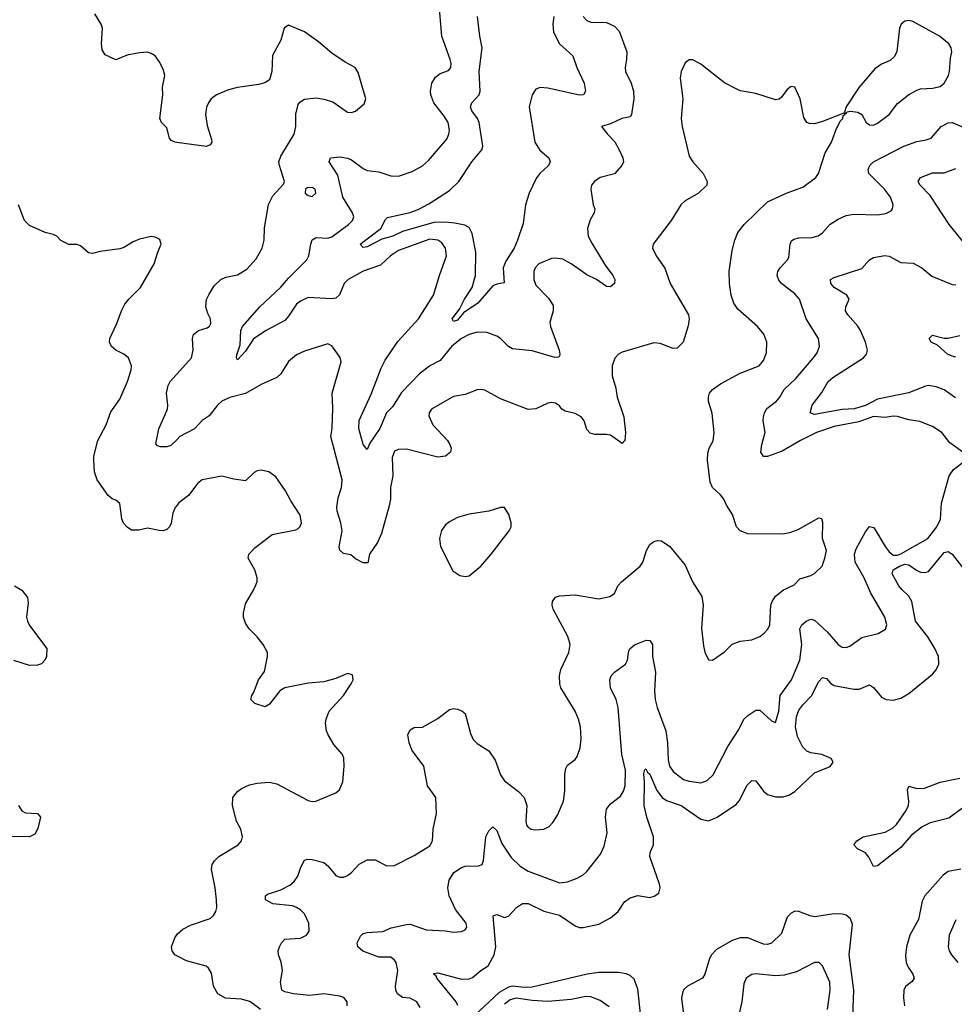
# Model space of a CAD drawing. Header units: inches. Extents: x 1552611 to 1694776, y 811966 to 917215.
# Tile 452 of 549: x 1659200 to 1663962, y 883797 to 888814. Entities that reach past the tile are written whole.
import ezdxf

# ---------------------------------------------------------------- set-up
doc = ezdxf.new("R2010")
doc.units = ezdxf.units.IN
doc.header["$MEASUREMENT"] = 0
doc.layers.add('B6858', color=7, linetype='Continuous')
doc.layers.add('B6868', color=7, linetype='Continuous')

msp = doc.modelspace()

# ---------------------------------------------------------------- linework, layer by layer
at = {"layer": 'B6858', "color": 5}
for points, elevation in [([(1660000, 888188.1), (1659990, 888189.5), (1659970, 888199), (1659962.7, 888210), (1659950, 888262), (1659922, 888290), (1659914, 888310), (1659929.6, 888430), (1659927.6, 888470), (1659938.7, 888530), (1659930, 888561.2), (1659910, 888601.2), (1659890, 888629.2), (1659870, 888642), (1659850, 888647.3), (1659810, 888644.2), (1659747.8, 888632.2), (1659690, 888608.7), (1659635.1, 888635.1), (1659620.4, 888660.4), (1659615.8, 888690), (1659622, 888770), (1659615.1, 888790), (1659583.3, 888843.3)], 960), ([(1660000, 886339.2), (1659991.6, 886328.5), (1659979.9, 886300.1), (1659971.1, 886248.9), (1659962.6, 886230), (1659950, 886216.3), (1659930.2, 886209.8), (1659910, 886211.1), (1659850, 886223.1), (1659807.1, 886212.9), (1659770, 886213.1), (1659747.4, 886227.4), (1659729.3, 886249.3), (1659719.3, 886270), (1659710, 886349), (1659690, 886366), (1659670, 886373.2), (1659650, 886389), (1659594.5, 886470), (1659581.6, 886510), (1659577, 886570), (1659578, 886590), (1659598, 886670), (1659639.5, 886750), (1659663.8, 886816.2), (1659710, 886880.7), (1659749.7, 886970), (1659768.3, 887030), (1659769.7, 887050), (1659754.7, 887090), (1659730, 887109.6), (1659689.2, 887130), (1659667.9, 887147.9), (1659657, 887170), (1659658.4, 887190), (1659695, 887264.9), (1659718, 887330), (1659735.8, 887364.2), (1659755.1, 887390), (1659815.6, 887450), (1659884.5, 887570), (1659902.7, 887630), (1659921.2, 887670), (1659913.6, 887693.6), (1659890, 887706), (1659869.3, 887709.3), (1659810, 887695.6), (1659777.6, 887682.4), (1659730, 887652.7), (1659710, 887646.6), (1659610, 887633.2), (1659570, 887622.7), (1659550, 887625.2), (1659510, 887662), (1659490, 887668.7), (1659450, 887668), (1659410, 887688), (1659388, 887710), (1659370, 887719), (1659329.2, 887729.2), (1659250, 887764.5), (1659223.6, 887790), (1659193.3, 887870)], 980), ([(1660000, 886673.7), (1659970, 886643.5), (1659950, 886637.6), (1659917.5, 886637.5), (1659902.5, 886642.5), (1659892.9, 886652.9), (1659908.5, 886728.5), (1659952, 886830), (1659954.5, 886850), (1659947.9, 886910), (1659956.1, 886950), (1659967, 886970), (1660000, 887006.8)], 960), ([(1659173.7, 885930), (1659210, 885906.7), (1659238.8, 885870), (1659243.2, 885843.2), (1659233.7, 885770), (1659238.7, 885750), (1659250, 885726.5), (1659338.4, 885610), (1659336.4, 885570), (1659328, 885550), (1659310, 885532), (1659290, 885524.4), (1659250, 885522.7), (1659170, 885549.6)], 980), ([(1659193.6, 884810), (1659210, 884783.6), (1659230, 884772.9), (1659290.8, 884770), (1659304.9, 884750), (1659292.2, 884692.2), (1659276.6, 884663.4), (1659250, 884649.7), (1659130, 884652.7)], 980), ([(1660000, 884044.3), (1659990, 884049.4), (1659976, 884070), (1659972.3, 884090), (1659990, 884136), (1660000, 884150.5)], 980)]:
    msp.add_lwpolyline(points, dxfattribs=dict(at, elevation=elevation))
at = {"layer": 'B6868', "color": 5}
for points, elevation in [([(1662070.3, 888830), (1662090, 888808.9), (1662110, 888800.8), (1662190, 888799.6), (1662230, 888780.3), (1662254.5, 888754.5), (1662293.4, 888650), (1662292, 888610), (1662284.4, 888570), (1662286.7, 888550), (1662315.6, 888490), (1662327.9, 888450), (1662329.1, 888410), (1662317.3, 888330), (1662310, 888318.7), (1662267.3, 888310), (1662210, 888282.7), (1662164.7, 888270), (1662194, 888230), (1662231.5, 888191.5), (1662254.9, 888150), (1662272.7, 888110), (1662275.5, 888090), (1662268.4, 888070), (1662230, 888028.2), (1662157.3, 888010), (1662127.7, 887990), (1662113, 887970), (1662110.5, 887950), (1662121.6, 887870), (1662130.4, 887850), (1662126, 887830), (1662105.9, 887794.1), (1662092.4, 887750), (1662096.9, 887710), (1662114.4, 887674.4), (1662183.6, 887563.6), (1662222.6, 887510), (1662231.6, 887490), (1662230, 887469), (1662210, 887452), (1662190, 887454), (1662138, 887490), (1662090, 887513), (1662010, 887569.8), (1661966.5, 887593.5), (1661930, 887599.3), (1661910, 887596.1), (1661845.3, 887570), (1661825.8, 887550), (1661818.5, 887530), (1661818.5, 887490), (1661830, 887461.3), (1661894.6, 887394.6), (1661917.3, 887357.3), (1661918.4, 887330), (1661900.9, 887270), (1661903.7, 887250), (1661948.1, 887130), (1661952.6, 887110), (1661950, 887099), (1661945.5, 887094.5), (1661926.7, 887093.3), (1661810, 887126.6), (1661710, 887137.4), (1661690, 887148.2), (1661649.8, 887189.8), (1661630, 887201.7), (1661579.8, 887219.8), (1661530, 887221.1), (1661490, 887209.8), (1661450, 887188.5), (1661401.5, 887150), (1661342.4, 887077.6), (1661290, 887049.8), (1661237.5, 887010), (1661145.4, 886914.6), (1661098.6, 886841.4), (1661068.8, 886810), (1661034.6, 886730), (1660983.1, 886656.9), (1660970, 886624.5), (1660949.1, 886650), (1660928, 886730), (1660929.1, 886770.9), (1660990, 886905.3), (1661041, 887039), (1661061, 887079), (1661126.4, 887173.6), (1661231.3, 887290), (1661308.3, 887410), (1661338.4, 887510), (1661374.8, 887610), (1661369.8, 887650), (1661350, 887676), (1661329.4, 887690), (1661290, 887694.7), (1661130, 887637.3), (1661089.7, 887610.3), (1661037.5, 887562.5), (1660950, 887531.6), (1660872.8, 887490), (1660852.2, 887470), (1660828.7, 887411.3), (1660810, 887395.3), (1660789.3, 887390.7), (1660670, 887397.5), (1660630, 887380.2), (1660610, 887363.4), (1660570, 887302.7), (1660550, 887280.7), (1660455.2, 887230), (1660391.6, 887188.4), (1660350, 887124), (1660310, 887080.9), (1660304.7, 887090), (1660306.1, 887106.1), (1660322.4, 887157.6), (1660327.2, 887230), (1660335.7, 887250), (1660423.1, 887350), (1660529.9, 887450.1), (1660570, 887497.5), (1660662.4, 887590), (1660673.3, 887610), (1660682.2, 887670), (1660690, 887692.4), (1660710, 887703.1), (1660770, 887701), (1660790, 887707.7), (1660875.1, 887770), (1660895.3, 887790), (1660901.8, 887810), (1660895.4, 887830), (1660846.1, 887910), (1660820.7, 888020.7), (1660775.8, 888090), (1660783.7, 888110), (1660830, 888115), (1660870, 888107.3), (1660890, 888099.2), (1660950, 888054.7), (1660970, 888044.9), (1661030, 888038.5), (1661090, 888017.4), (1661130, 888015.6), (1661200, 888040), (1661251.4, 888068.6), (1661283.3, 888096.7), (1661375.3, 888204.7), (1661386.8, 888230), (1661389.8, 888250), (1661382, 888290), (1661362.7, 888322.7), (1661309.8, 888390), (1661295, 888430), (1661293.1, 888450), (1661299.7, 888490), (1661319, 888521), (1661341.4, 888538.6), (1661385.1, 888554.9), (1661396.9, 888570), (1661398, 888590), (1661392.8, 888610), (1661349.7, 888730), (1661335.4, 888910)], 940), ([(1661920.9, 888830), (1661915.4, 888790), (1661918.7, 888750), (1661950, 888691.4), (1662017.8, 888630), (1662038.5, 888570), (1662075.3, 888490), (1662082, 888450), (1662073, 888430), (1662051.4, 888428.6), (1661890, 888465.4), (1661851.1, 888468.9), (1661830, 888459.1), (1661810, 888431.6), (1661795.2, 888370), (1661824.3, 888190), (1661849.5, 888149.5), (1661895.8, 888110), (1661903.1, 888090), (1661894.4, 888070), (1661849.3, 888030.7), (1661832.1, 888007.9), (1661794.9, 887930), (1661777, 887870), (1661765.5, 887774.5), (1661736.5, 887690), (1661718.3, 887650), (1661676.1, 887583.9), (1661662.4, 887550), (1661667.5, 887472.5), (1661630, 887466.4), (1661610, 887456.8), (1661533.4, 887370), (1661460.3, 887319.7), (1661430, 887282.3), (1661410, 887276), (1661403.5, 887290), (1661440.4, 887339.6), (1661465.7, 887390), (1661504.8, 887450), (1661521.5, 887510), (1661523.2, 887630), (1661504.9, 887724.9), (1661490, 887754.4), (1661467, 887767), (1661416.7, 887776.7), (1661370, 887781.5), (1661310, 887780.8), (1661150, 887734.2), (1661101.7, 887710), (1661044.4, 887695.6), (1660970, 887655.6), (1660950, 887652.7), (1660935.1, 887670), (1661040.4, 887750), (1661064, 887796), (1661074.1, 887805.9), (1661187.9, 887832.1), (1661230, 887847.3), (1661284.2, 887875.8), (1661390, 887943.8), (1661436.5, 887990), (1661503.6, 888090), (1661554.7, 888150), (1661559.3, 888170), (1661540.8, 888290), (1661532, 888310), (1661503.2, 888350), (1661496.2, 888370), (1661503.5, 888390), (1661540.5, 888430), (1661545.3, 888450), (1661541.3, 888550), (1661556, 888670), (1661544.2, 888730), (1661532.4, 888830)], 920), ([(1660000, 887006.8), (1660074.7, 887090), (1660083.5, 887130), (1660080.9, 887190), (1660086, 887210), (1660110, 887230.6), (1660155.6, 887244.4), (1660167, 887253), (1660173.6, 887266.4), (1660171.6, 887290), (1660157.5, 887317.5), (1660148.3, 887350), (1660152.2, 887387.8), (1660165.2, 887414.8), (1660190, 887457.1), (1660224.5, 887490), (1660250, 887501.3), (1660310, 887514), (1660356.6, 887543.4), (1660404.2, 887595.8), (1660434.7, 887650), (1660445.1, 887690), (1660447.5, 887752.5), (1660467.6, 887872.4), (1660490, 887916), (1660544, 887976), (1660549, 887990), (1660522.9, 888070), (1660520.7, 888090), (1660530, 888118.8), (1660598.7, 888230), (1660606, 888270), (1660606.9, 888333.1), (1660618.9, 888381.1), (1660627, 888393), (1660651.1, 888408.9), (1660710, 888415.6), (1660750, 888408.9), (1660794.5, 888394.5), (1660870, 888342), (1660890, 888340.5), (1660910, 888347.7), (1660955.3, 888384.7), (1660962.7, 888410), (1660924.4, 888544.4), (1660909.3, 888570), (1660858, 888598), (1660790, 888643.6), (1660721.5, 888701.5), (1660650, 888751.8), (1660570, 888785.2), (1660547.3, 888770), (1660530.3, 888709.7), (1660488.5, 888631.5), (1660484, 888550), (1660472.5, 888507.5), (1660448.5, 888491.5), (1660417.2, 888482.8), (1660310, 888468.5), (1660263.4, 888456.6), (1660203, 888430), (1660174.9, 888410), (1660161.6, 888390), (1660151.7, 888368.3), (1660145.7, 888330), (1660155.1, 888275.1), (1660176.8, 888203.2), (1660178.8, 888190), (1660170, 888175.3), (1660150, 888167), (1660000, 888188.1)], 960), ([(1660868.8, 883790), (1660867.6, 883810), (1660851.6, 883831.6), (1660830, 883839.1), (1660750, 883850.8), (1660677.2, 883842.8), (1660595.3, 883850), (1660550, 883861.3), (1660535.1, 883870), (1660529.3, 883910), (1660538.9, 883970), (1660532.1, 884012.1), (1660518.7, 884050), (1660516.9, 884070), (1660523, 884090), (1660533.6, 884110), (1660551.1, 884128.9), (1660630, 884134.4), (1660661.7, 884150), (1660674, 884170), (1660672.2, 884210), (1660650, 884258.2), (1660630, 884278.4), (1660610, 884290.6), (1660590, 884298.3), (1660488.6, 884308.6), (1660452.7, 884330), (1660452.7, 884350), (1660462.3, 884357.7), (1660530, 884380.3), (1660576, 884404), (1660598, 884422), (1660616, 884450), (1660630, 884491.3), (1660649.5, 884530), (1660664.2, 884535.8), (1660690, 884535.3), (1660750, 884520.3), (1660770, 884503.1), (1660810, 884454), (1660830, 884444.9), (1660850, 884444.9), (1660870, 884453), (1660891.1, 884468.9), (1660930, 884510.6), (1660970, 884533), (1661010, 884533), (1661070, 884502), (1661110, 884504.9), (1661210, 884555.5), (1661290, 884604.7), (1661303.7, 884630), (1661306.6, 884690), (1661322.7, 884770), (1661319.2, 884850), (1661278, 884910), (1661259.6, 885010), (1661199.6, 885090), (1661184.7, 885130), (1661177.6, 885170), (1661190, 885196.3), (1661210, 885207.7), (1661251.6, 885208.4), (1661330, 885254), (1661390, 885299.5), (1661410, 885304.2), (1661430, 885301.1), (1661452.8, 885292.8), (1661470, 885279.1), (1661497.4, 885177.4), (1661510, 885147), (1661530, 885125.2), (1661590, 885087.7), (1661621.8, 885041.8), (1661650, 884966.4), (1661670, 884935.3), (1661741.5, 884881.5), (1661770.2, 884850.2), (1661784, 884810), (1661778.4, 884730), (1661781.6, 884710), (1661790, 884699.1), (1661806, 884690), (1661826.1, 884686.1), (1661870, 884688.8), (1661896.6, 884703.4), (1661916.9, 884723.1), (1661939.4, 884760.6), (1661970, 884831.3), (1661977.6, 884882.4), (1661977.2, 884970), (1661981.5, 884998.5), (1661990, 885016.3), (1662030, 885044), (1662040.1, 885059.9), (1662056.2, 885103.8), (1662059.7, 885150), (1662057.2, 885210), (1662046.9, 885250), (1662029.7, 885290), (1661956.9, 885410), (1661952.6, 885430), (1661950.9, 885470), (1661956.4, 885503.6), (1661997.4, 885590), (1662004, 885630), (1661991.8, 885671.8), (1661917, 885810), (1661912, 885830), (1661915.1, 885850), (1661930, 885870.6), (1661950, 885878), (1662030, 885882.6), (1662150, 885862.6), (1662206, 885874), (1662229.6, 885890.4), (1662247.6, 885930), (1662265.6, 885950), (1662361.6, 886030), (1662374.7, 886050), (1662393.3, 886110), (1662410, 886139.3), (1662430, 886154.6), (1662450, 886159.5), (1662470, 886158), (1662512, 886130), (1662590, 886034.6), (1662628.4, 885950), (1662674.9, 885874.9), (1662682.4, 885830), (1662673.5, 885713.5), (1662683.4, 885623.4), (1662690.5, 885590.5), (1662710, 885552), (1662730, 885551), (1662790, 885593.4), (1662830, 885632.2), (1662870, 885647.2), (1662930, 885654.6), (1662970, 885671.7), (1662992.5, 885687.5), (1663011.5, 885708.5), (1663021.4, 885730), (1663027.5, 885830), (1663033.6, 885850), (1663050, 885877), (1663090.8, 885909.2), (1663145.3, 885934.7), (1663175.2, 885964.8), (1663230, 885981.1), (1663250, 885992), (1663288, 886030), (1663302.7, 886070), (1663309.7, 886110), (1663289.7, 886170), (1663292, 886252), (1663286, 886270), (1663270, 886273.2), (1663165.2, 886214.8), (1663121.3, 886198.7), (1663087.8, 886192.2), (1662910, 886194.3), (1662870, 886209.9), (1662852.6, 886230), (1662832.3, 886292.3), (1662800.6, 886340.6), (1662788, 886370), (1662770, 886393), (1662729.8, 886429.8), (1662717.2, 886457.2), (1662704.4, 886570), (1662705.6, 886605.6), (1662712.2, 886630), (1662732.4, 886667.6), (1662738.3, 886710), (1662727.3, 886807.3), (1662709.7, 886870), (1662708.6, 886890), (1662714, 886910), (1662730, 886928.7), (1662770, 886958.8), (1662870, 887013.1), (1662967.3, 887050), (1662990, 887078), (1663004.2, 887115.8), (1663006, 887170), (1662991.6, 887211.6), (1662959.6, 887250), (1662858.8, 887338.8), (1662838, 887370), (1662824.1, 887410), (1662816.4, 887470), (1662815, 887530), (1662830, 887638), (1662843, 887690), (1662858.9, 887730), (1662891.3, 887770), (1663010, 887885.7), (1663110, 887931.7), (1663190, 887961.1), (1663256.2, 888010), (1663269.7, 888030.3), (1663304.5, 888135.5), (1663335.6, 888190), (1663361.6, 888258.4), (1663382, 888298), (1663393.2, 888310), (1663395.3, 888324.7), (1663406, 888330), (1663398, 888338), (1663290, 888294.5), (1663250, 888283.7), (1663224.1, 888284.1), (1663209.6, 888289.6), (1663195.6, 888315.6), (1663177, 888410), (1663149.1, 888469.1), (1663130, 888474), (1663110, 888457.2), (1663081.3, 888418.7), (1663070, 888409.4), (1663050, 888405.1), (1662950, 888438), (1662871.6, 888451.6), (1662850, 888460.7), (1662790, 888491.6), (1662670, 888586.6), (1662630, 888609.4), (1662610, 888609.2), (1662590, 888593.2), (1662570.4, 888549.6), (1662564.9, 888515.1), (1662578.7, 888410), (1662570.4, 888310), (1662575.3, 888270), (1662610, 888119.1), (1662628.9, 888090), (1662682.4, 888030), (1662702, 887990), (1662700.7, 887970), (1662659.1, 887930), (1662590.6, 887890), (1662567.7, 887870), (1662518.7, 887790), (1662428, 887670), (1662424.4, 887650), (1662442.6, 887610), (1662487.5, 887547.5), (1662514, 887470), (1662607.2, 887310), (1662610.3, 887290), (1662606.5, 887253.5), (1662580.3, 887170), (1662550, 887140.5), (1662530, 887139.1), (1662463.5, 887163.5), (1662430, 887167.4), (1662270, 887119.7), (1662250.3, 887109.7), (1662231.6, 887088.5), (1662218.9, 887050), (1662218.3, 886998.3), (1662236.7, 886936.7), (1662244.4, 886890), (1662278.6, 886790), (1662287, 886710), (1662282.8, 886670), (1662270, 886654), (1662210, 886696.2), (1662190, 886700.7), (1662130, 886700.5), (1662107, 886707), (1662090, 886725.2), (1662075.8, 886770), (1662059.7, 886790), (1662030, 886807.6), (1661978.5, 886818.5), (1661962.4, 886830), (1661950, 886847), (1661930, 886859.6), (1661910, 886862.9), (1661890, 886859.6), (1661830, 886831.3), (1661790, 886828.2), (1661650, 886881.7), (1661570, 886926.3), (1661550, 886929.7), (1661530, 886927.6), (1661470, 886904.2), (1661410, 886894.2), (1661298, 886830), (1661285.5, 886810), (1661284.4, 886795.6), (1661305.3, 886750), (1661379.5, 886670), (1661392, 886650), (1661397.6, 886630), (1661394.4, 886610), (1661370, 886589.7), (1661330, 886585.3), (1661170, 886624.7), (1661130, 886624.4), (1661110, 886615.4), (1661097.6, 886582.4), (1661101.3, 886490), (1661089.2, 886430), (1661089.3, 886370), (1661082.8, 886337.2), (1661043.4, 886196.6), (1661023, 886150), (1660982, 886090), (1660973.4, 886046.6), (1660950, 886046.6), (1660910, 886066), (1660886.6, 886086.6), (1660850, 886094), (1660831.5, 886111.5), (1660827.7, 886127.7), (1660842.5, 886210), (1660836.7, 886250), (1660817.8, 886310), (1660815.7, 886330), (1660822.1, 886377.9), (1660839.2, 886430), (1660842, 886470), (1660785.1, 886690), (1660790.9, 886730), (1660794.3, 886834.3), (1660791.2, 886910), (1660836.9, 887070), (1660832.7, 887092.7), (1660790, 887152.7), (1660770, 887162.7), (1660650, 887124.7), (1660610, 887106), (1660570, 887071.8), (1660530.4, 887010), (1660510.2, 886989.8), (1660430, 886954.5), (1660350.1, 886909.9), (1660270, 886888.7), (1660230, 886870.7), (1660207.1, 886850), (1660164.9, 886795.1), (1660130, 886770.8), (1660090, 886729.8), (1660016.2, 886690), (1660000, 886673.7)], 960), ([(1664005.2, 886610), (1663938.6, 886658.6), (1663897.4, 886710), (1663850, 886740.9), (1663785.6, 886765.6), (1663730, 886775.6), (1663672.5, 886792.5), (1663650, 886794.2), (1663610, 886787.5), (1663550, 886791.1), (1663475.7, 886764.3), (1663350, 886740.8), (1663259.7, 886710), (1663178, 886670), (1663085, 886615), (1663010, 886588.2), (1662990, 886588.5), (1662976.4, 886610), (1662981.2, 886650), (1662997.7, 886710), (1662988.2, 886770), (1662989.8, 886789.8), (1662994.4, 886810), (1663007.2, 886832.8), (1663056.4, 886870), (1663073.5, 886890), (1663095.5, 886930), (1663154.2, 886985.8), (1663244.7, 887090), (1663263.3, 887116.7), (1663275.4, 887150), (1663269.7, 887190), (1663207.6, 887290), (1663172.2, 887390), (1663150, 887417.2), (1663081.6, 887470), (1663066.8, 887486.8), (1663059.7, 887510), (1663062.2, 887530), (1663073.7, 887550), (1663112.2, 887590), (1663118.3, 887601.7), (1663125.1, 887670), (1663132.9, 887687.1), (1663144.2, 887695.8), (1663170, 887701.6), (1663235.4, 887704.6), (1663267.7, 887712.3), (1663290, 887728.5), (1663330, 887771.5), (1663370, 887798), (1663410, 887816.2), (1663450, 887822.6), (1663570, 887819.6), (1663613.6, 887826.4), (1663639.4, 887840.6), (1663647, 887850), (1663649.6, 887870), (1663636.8, 887910), (1663606.4, 887950), (1663526.8, 888030), (1663523.1, 888050), (1663531.9, 888070), (1663549.9, 888090.1), (1663703.7, 888170), (1663770, 888193.2), (1663819, 888201), (1663844.5, 888210), (1663895.6, 888270), (1663930, 888287.6), (1663950, 888290.3), (1664010, 888263.7)], 940), ([(1664017.3, 887670), (1663935, 887770), (1663838.6, 887918.6), (1663787.1, 887970), (1663776.9, 887990), (1663789.5, 888010), (1663850, 888033), (1663910, 888032.6), (1663970, 888056.1)], 920), ([(1663967.8, 886887.8), (1663910, 886928.2), (1663870, 886943.2), (1663830, 886949.2), (1663810, 886945.5), (1663730, 886912.6), (1663570, 886880.9), (1663510, 886847.5), (1663451.7, 886831.7), (1663390, 886828.2), (1663250, 886801.6), (1663227.2, 886810), (1663238, 886850), (1663285.9, 886914.1), (1663319.5, 886970), (1663343.5, 886990), (1663499.1, 887090), (1663514.5, 887110), (1663518.9, 887130), (1663508.5, 887170), (1663483.4, 887230), (1663470, 887251.7), (1663418.5, 887310), (1663407.9, 887330), (1663408.7, 887350), (1663425.7, 887390), (1663414.3, 887410), (1663349.8, 887450), (1663332.4, 887470), (1663331.6, 887490), (1663350, 887500.8), (1663490, 887546.5), (1663529.1, 887590.9), (1663550, 887602.4), (1663607.6, 887612.4), (1663630, 887608.2), (1663690, 887576.5), (1663752.9, 887572.9), (1663796.5, 887550), (1663847, 887507), (1663950, 887463.8), (1663970, 887462.3)], 920), ([(1663970, 887094.3), (1663950, 887099.6), (1663926.9, 887110), (1663875.3, 887155.3), (1663844, 887170), (1663832.8, 887190), (1663850, 887206), (1663910, 887191.8), (1663930, 887191.8), (1663990, 887205.2)], 880), ([(1661240.2, 883780.2), (1661222.6, 883810), (1661190, 883828.5), (1661150, 883831.3), (1661124, 883850), (1661115.6, 883870), (1661115, 883890), (1661127, 883970), (1661118.5, 884010), (1661110, 884022.2), (1661090, 884036.6), (1661030, 884036.8), (1660947.2, 884067.2), (1660923.1, 884090), (1660918.7, 884110), (1660935.9, 884144.1), (1660950, 884157.2), (1660970, 884163.5), (1661050, 884167.4), (1661093.2, 884186.8), (1661170, 884204), (1661190, 884204.9), (1661270, 884176.9), (1661370, 884171.6), (1661410, 884164.6), (1661450, 884167.4), (1661470, 884176.3), (1661478.7, 884190), (1661474.7, 884210), (1661420.4, 884280.4), (1661387.9, 884350), (1661381.5, 884390), (1661387.4, 884430), (1661412.1, 884467.9), (1661450, 884494.2), (1661470, 884500.9), (1661537.5, 884502.5), (1661555.6, 884510), (1661563.5, 884530), (1661574.7, 884650), (1661590, 884680.7), (1661610, 884700.5), (1661630, 884682), (1661656.8, 884616.8), (1661704.5, 884544.5), (1661750, 884501.5), (1661790, 884475.6), (1661950, 884416.5), (1661990, 884421.7), (1662039.5, 884440.5), (1662070, 884456.4), (1662090, 884474.4), (1662158.3, 884561.7), (1662178, 884602), (1662192.7, 884670), (1662185, 884750), (1662189, 884791), (1662210, 884818.7), (1662261.6, 884858.4), (1662276.5, 884883.5), (1662283.9, 884910), (1662286.3, 884990), (1662268.1, 885070), (1662248.7, 885310), (1662238.3, 885350), (1662210.6, 885410), (1662206.8, 885450), (1662212.6, 885470), (1662229.7, 885490), (1662286.6, 885530), (1662296, 885550), (1662302.7, 885597.3), (1662309.8, 885610.2), (1662332.2, 885627.8), (1662392.1, 885652.1), (1662410.3, 885650.3), (1662423.1, 885630), (1662423.5, 885570), (1662438.9, 885490), (1662433.3, 885393.3), (1662437, 885350), (1662447.4, 885310), (1662491.2, 885190), (1662500.1, 885130), (1662503.1, 885043.1), (1662510.2, 885010), (1662530, 884984), (1662582.3, 884942.3), (1662610, 884933.2), (1662670, 884924.9), (1662703, 884937), (1662733.1, 884966.9), (1662807, 885110), (1662863.6, 885196.4), (1662889.7, 885250), (1662910, 885268.9), (1662950, 885295.3), (1662970, 885294.9), (1663030, 885241.1), (1663050, 885232.7), (1663067.4, 885290), (1663074.9, 885370), (1663132.7, 885450), (1663173.9, 885550), (1663185.6, 885630), (1663175, 885710), (1663184.7, 885730), (1663207.1, 885750), (1663230, 885759.2), (1663250, 885753.7), (1663314.6, 885694.6), (1663370, 885630.3), (1663390, 885617.3), (1663410, 885614.3), (1663430, 885622.3), (1663490, 885665.5), (1663573.1, 885686.9), (1663611.8, 885708.2), (1663618, 885730), (1663607.8, 885770), (1663534.4, 885894.4), (1663501.8, 885970), (1663456.5, 886050), (1663452.4, 886090), (1663462.2, 886117.8), (1663510, 886204.7), (1663530, 886231.6), (1663550, 886226.4), (1663557.4, 886217.4), (1663610, 886129.4), (1663630, 886102.8), (1663650, 886085.4), (1663670, 886084.6), (1663690, 886091.5), (1663827.6, 886170), (1663873.3, 886230), (1663891.4, 886268.6), (1663896.1, 886350), (1663936.1, 886490), (1663957.5, 886522.5), (1664021.2, 886570)], 940), ([(1660000, 884150.5), (1660003.9, 884156.1), (1660030, 884180.7), (1660070, 884200.5), (1660170, 884234.4), (1660187.3, 884250), (1660198.7, 884270), (1660204.7, 884290), (1660202.6, 884330), (1660196, 884390), (1660176.2, 884483.8), (1660179.5, 884510), (1660191.4, 884528.6), (1660215.1, 884550), (1660312.7, 884610), (1660329.4, 884630), (1660334.5, 884650), (1660325.6, 884690), (1660304.7, 884730), (1660283.1, 884810), (1660285.1, 884850), (1660310, 884881.6), (1660330, 884897), (1660370, 884914.6), (1660410, 884923.7), (1660471.4, 884928.6), (1660510, 884920.3), (1660670, 884834.9), (1660690, 884830.3), (1660708.1, 884831.9), (1660810, 884874), (1660829.5, 884890.5), (1660846, 884930), (1660853.6, 885010), (1660851.3, 885051.3), (1660844.5, 885070), (1660800.8, 885120.8), (1660771.8, 885170), (1660763.6, 885190), (1660758.4, 885230), (1660760.7, 885250), (1660777, 885290), (1660849.3, 885370), (1660889, 885430), (1660899, 885450), (1660895.3, 885475.3), (1660870, 885482), (1660810, 885457.2), (1660750, 885439.3), (1660670, 885433.6), (1660550.3, 885409.7), (1660525.3, 885394.7), (1660473.2, 885326.8), (1660450, 885313.2), (1660398, 885330), (1660378, 885350), (1660382, 885370), (1660392.9, 885387.1), (1660417.2, 885450), (1660446.6, 885493.4), (1660462.9, 885570), (1660462, 885590), (1660440.7, 885630), (1660409.8, 885669.8), (1660369.5, 885710), (1660350, 885739), (1660340.5, 885770), (1660339.6, 885790), (1660350, 885838), (1660392.3, 885910), (1660409.4, 885950), (1660409.4, 885970), (1660397, 886010), (1660364.5, 886070), (1660367, 886090), (1660397.7, 886122.3), (1660485.2, 886190), (1660606, 886214), (1660618.6, 886221.4), (1660629.3, 886230.7), (1660636, 886250), (1660629.3, 886290), (1660581.7, 886361.7), (1660554, 886414), (1660505.1, 886485.1), (1660469.7, 886509.7), (1660430, 886518.5), (1660410, 886515.6), (1660393.7, 886506.3), (1660350, 886464.5), (1660290, 886473), (1660230, 886487.8), (1660130, 886469.5), (1660107.8, 886452.3), (1660060.5, 886390), (1660010, 886352), (1660000, 886339.2)], 980), ([(1661431.7, 883791.7), (1661424, 883810), (1661324.5, 883930), (1661321.3, 883941.3), (1661309.6, 883950.4), (1661310, 883954), (1661330, 883957.4), (1661450, 883924.8), (1661490, 883926.5), (1661506.8, 883933.2), (1661549.4, 883970), (1661587.4, 883992.6), (1661616.4, 884050), (1661625.3, 884090), (1661612.1, 884247.9), (1661630, 884254.6), (1661670, 884239.5), (1661690, 884246.4), (1661731.8, 884290), (1661761.2, 884310), (1661790, 884310.2), (1661870, 884272.5), (1661950, 884251.7), (1662030, 884196.1), (1662050, 884189.3), (1662070, 884189.2), (1662150, 884205.8), (1662210, 884238.4), (1662248.6, 884270), (1662281, 884319), (1662310, 884339.2), (1662350, 884351.3), (1662410, 884341.7), (1662432.7, 884347.3), (1662455.9, 884364.1), (1662463.1, 884390), (1662460.3, 884410), (1662409.8, 884550), (1662411.2, 884570), (1662429.7, 884610.3), (1662429.7, 884650), (1662394.9, 884750), (1662381.2, 884810), (1662383.9, 884930), (1662379.7, 884970), (1662382.7, 884990), (1662390, 884997.3), (1662399.2, 884979.2), (1662410, 884970.4), (1662446.5, 884886.5), (1662472.8, 884850), (1662496, 884836), (1662569.3, 884809.3), (1662670, 884739.8), (1662710, 884732.3), (1662750, 884748.4), (1662850, 884815.6), (1662865.7, 884834.3), (1662906.2, 884913.8), (1662930, 884937.4), (1662950, 884935.3), (1662990, 884883.6), (1663010, 884866.9), (1663050, 884853.4), (1663090, 884854.2), (1663118, 884862), (1663150, 884881.5), (1663250, 884976), (1663330, 885008.5), (1663344.2, 885030), (1663334.7, 885050), (1663286, 885070), (1663230, 885078.2), (1663210, 885087.3), (1663190, 885106.9), (1663162.4, 885162.4), (1663152.4, 885210), (1663158.1, 885261.9), (1663170, 885296.5), (1663190, 885323.2), (1663236.2, 885370), (1663270, 885440.4), (1663290, 885462), (1663310, 885457.3), (1663332.1, 885432.1), (1663350, 885421.5), (1663450, 885402.2), (1663477.5, 885402.6), (1663530, 885424.2), (1663550, 885410.4), (1663590, 885362.3), (1663614.8, 885350), (1663650, 885346.7), (1663690, 885356.9), (1663730, 885380.3), (1663850, 885479.3), (1663870, 885502), (1663882.6, 885530), (1663880.4, 885570), (1663862.4, 885610), (1663826, 885670), (1663763.7, 885750), (1663744.9, 885850), (1663730, 885875.7), (1663693.7, 885910), (1663679.6, 885930), (1663645.8, 885990), (1663650.8, 886010), (1663682.2, 886030), (1663710, 886040.3), (1663730, 886036.6), (1663768.3, 886008.3), (1663790, 885999.3), (1663810, 885996.4), (1663830, 886002), (1663910, 886099.8), (1663930, 886104.4), (1663950.8, 886090.8), (1664010, 886014.4)], 920), ([(1664002.8, 884797.2), (1663934.1, 884745.9), (1663838.5, 884721.5), (1663798.4, 884701.6), (1663742.5, 884657.5), (1663690, 884596.2), (1663570, 884502.7), (1663550, 884499), (1663526.6, 884546.6), (1663509.7, 884569.7), (1663468.7, 884590), (1663449.4, 884610), (1663465.1, 884630), (1663497.2, 884650), (1663610, 884674), (1663646.1, 884693.9), (1663666.6, 884713.4), (1663715.8, 884784.2), (1663728.4, 884810), (1663730.6, 884830.6), (1663723.5, 884890), (1663730, 884907.7), (1663770, 884896.5), (1663810, 884898.5), (1663890, 884928.6), (1663990, 884949.4)], 880), ([(1663995.1, 884484.9), (1663930, 884473.8), (1663904.3, 884455.7), (1663812.3, 884350), (1663798.2, 884321.8), (1663779.2, 884230), (1663735.6, 884150), (1663718.9, 884090), (1663713.7, 884046.3), (1663716.3, 884010), (1663726, 883986), (1663750.3, 883950), (1663756.5, 883930), (1663746.5, 883913.5), (1663712.3, 883887.7), (1663704.2, 883870), (1663702.2, 883830), (1663708.3, 883790)], 920), ([(1663442.2, 883690), (1663449.3, 883870), (1663426.1, 884050), (1663443, 884203), (1663433.3, 884233.3), (1663410.9, 884250.9), (1663390, 884257), (1663350, 884258.1), (1663250, 884242.9), (1663227.3, 884247.3), (1663170, 884270.8), (1663150, 884270.9), (1663130, 884262.3), (1663110, 884241.3), (1663081.4, 884158.6), (1663030, 884108.2), (1663010, 884102.5), (1662990, 884103.6), (1662910, 884136), (1662870, 884136.2), (1662830, 884122.3), (1662750, 884075.8), (1662725.4, 884050), (1662715, 884030), (1662691, 883950), (1662678.3, 883930), (1662603, 883890), (1662585, 883875.1), (1662577.8, 883862.2), (1662571.5, 883828.5), (1662588.9, 883691.1)], 920), ([(1663970, 884227.3), (1663934.7, 884150), (1663930.3, 884090), (1663935.3, 884070), (1663947, 884050), (1663980.3, 884010)], 940), ([(1660426.9, 883770), (1660390, 883799), (1660370, 883811.2), (1660330, 883823.9), (1660248.6, 883828.6), (1660209.8, 883849.8), (1660186.6, 883890), (1660176.4, 883956.4), (1660161.7, 883981.7), (1660150, 883991.1), (1660050, 884018.4), (1660000, 884044.3)], 980), ([(1663316.4, 883770), (1663328.4, 883870), (1663327.4, 883910), (1663290, 883992.7), (1663272.7, 884010), (1663250, 884009.6), (1663157.1, 883962.9), (1663094.3, 883945.7), (1663050, 883942.3), (1662950, 883952.8), (1662930, 883948.3), (1662901.3, 883930), (1662890, 883902), (1662879, 883810), (1662866, 883750)], 940), ([(1662362.1, 883750), (1662350, 883875.1), (1662330, 883925.8), (1662310, 883943.9), (1662290, 883953), (1662250, 883959.9), (1662150, 883959.5), (1662090.4, 883950), (1661810, 883885.3), (1661770, 883883.4), (1661710, 883888.8), (1661690, 883885.1), (1661642.4, 883857.6), (1661518.1, 883741.9)], 920), ([(1662203.7, 883783.7), (1662157.3, 883817.3), (1662110, 883835.7), (1662083.6, 883836.4), (1662010, 883822), (1661890, 883811.2), (1661810, 883816.7), (1661730, 883829), (1661699.3, 883820.7), (1661670, 883797)], 940)]:
    msp.add_lwpolyline(points, dxfattribs=dict(at, elevation=elevation))
for points, elevation in [([(1663730, 888809.5), (1663710, 888806.6), (1663690.7, 888790), (1663682.4, 888770), (1663668.5, 888650), (1663655.8, 888624.2), (1663634.1, 888605.9), (1663590, 888587.3), (1663557.2, 888562.8), (1663477.1, 888470), (1663411, 888370), (1663402, 888342), (1663410, 888334), (1663415.3, 888344.7), (1663432.7, 888347.3), (1663470, 888343), (1663490.4, 888330.4), (1663513, 888290), (1663530, 888277.6), (1663550, 888276.4), (1663570, 888287), (1663629.6, 888330), (1663672.7, 888387.3), (1663728.9, 888431.1), (1663770, 888454.6), (1663790, 888460.9), (1663850, 888463.9), (1663890, 888473.1), (1663910, 888490.4), (1663932.4, 888530), (1663937.7, 888550), (1663941.6, 888618.4), (1663949.2, 888650), (1663945.2, 888670), (1663933.2, 888690), (1663886, 888730), (1663750, 888805.1)], 960), ([(1660690, 887958.4), (1660663.8, 887956.2), (1660656, 887950), (1660654.8, 887930), (1660670, 887917.3), (1660690, 887913.4), (1660709.3, 887930), (1660705.2, 887950)], 960), ([(1661650, 886329), (1661590, 886309.3), (1661490, 886294), (1661430, 886277), (1661390, 886256), (1661370, 886239.3), (1661348.8, 886211.2), (1661339.3, 886170), (1661344.4, 886130), (1661406.4, 886006.4), (1661441.4, 885981.4), (1661470, 885977.3), (1661490, 885980.7), (1661549.3, 886030), (1661602, 886090), (1661693.2, 886210), (1661704, 886230), (1661704, 886250), (1661692.7, 886292.7), (1661670, 886328)], 980)]:
    msp.add_lwpolyline(points, close=True, dxfattribs=dict(at, elevation=elevation))

doc.saveas('drawing.dxf')
